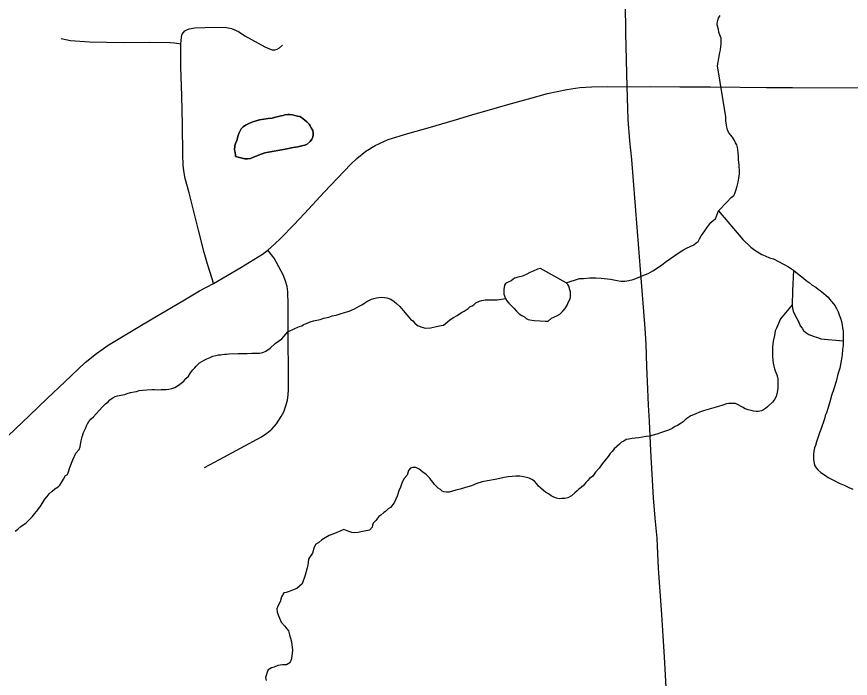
# Model space of a CAD drawing. Extents: x 103424 to 290657, y 38711 to 110967.
# Drawn here: x 214247.1686 to 214247.6069, y 40213.189 to 40213.5368 of the extents above; entities that cross this region are included whole.
import ezdxf

# ---------------------------------------------------------------- set-up
doc = ezdxf.new("R2010")
doc.units = 0
for name, color, linetype in [('GM_X_County_Road', 7, 'Continuous'), ('GM_X_Minor_Lake', 7, 'Continuous'), ('GM_X_Minor_River', 7, 'Continuous'), ('GM_X_Township_Road', 7, 'Continuous')]:
    doc.layers.add(name, color=color, linetype=linetype)

msp = doc.modelspace()

# ---------------------------------------------------------------- linework, layer by layer
at = {"layer": 'GM_X_County_Road'}
msp.add_lwpolyline([(214247.1642, 40213.3165), (214247.17543, 40213.32723), (214247.18468, 40213.33608), (214247.19392, 40213.34492), (214247.20467, 40213.35504), (214247.21058, 40213.35971), (214247.21667, 40213.36417), (214247.2246, 40213.36892), (214247.23254, 40213.37367), (214247.23981, 40213.37792), (214247.24709, 40213.38216), (214247.25593, 40213.38739), (214247.26477, 40213.39262), (214247.27209, 40213.39652), (214247.27923, 40213.40072), (214247.28637, 40213.40492), (214247.29776, 40213.41202), (214247.30064, 40213.41407), (214247.30419, 40213.41718), (214247.30752, 40213.42035), (214247.31427, 40213.42745), (214247.31989, 40213.43342), (214247.33035, 40213.44454), (214247.34081, 40213.45566), (214247.34433, 40213.45926), (214247.34744, 40213.4622), (214247.35221, 40213.4661), (214247.35703, 40213.46912), (214247.36394, 40213.47224), (214247.37432, 40213.47544), (214247.38609, 40213.47882), (214247.401, 40213.48318), (214247.40848, 40213.48537), (214247.41595, 40213.48755), (214247.4268, 40213.49062), (214247.43765, 40213.49369), (214247.44774, 40213.49642), (214247.45789, 40213.49857), (214247.46464, 40213.49953), (214247.47098, 40213.49995), (214247.47925, 40213.50011), (214247.48964, 40213.50001), (214247.50177, 40213.50009), (214247.51731, 40213.5), (214247.52538, 40213.49995), (214247.53345, 40213.4999), (214247.54898, 40213.49976), (214247.56276, 40213.49963), (214247.57654, 40213.49951), (214247.61474, 40213.49938)], dxfattribs=at)
at = {"layer": 'GM_X_Minor_Lake'}
for points in [[(214247.3174, 40213.48427), (214247.31626, 40213.48445), (214247.31492, 40213.48482), (214247.31359, 40213.48519), (214247.31206, 40213.48536), (214247.31111, 40213.48535), (214247.3096, 40213.48515), (214247.30865, 40213.48495), (214247.30751, 40213.48475), (214247.30619, 40213.48435), (214247.30467, 40213.48396), (214247.30296, 40213.48356), (214247.30087, 40213.48335), (214247.2986, 40213.48295), (214247.29632, 40213.48254), (214247.29443, 40213.48214), (214247.29272, 40213.48156), (214247.29102, 40213.48078), (214247.28894, 40213.47981), (214247.28762, 40213.47884), (214247.28668, 40213.47788), (214247.28538, 40213.4754), (214247.28501, 40213.47444), (214247.28465, 40213.47311), (214247.28428, 40213.47159), (214247.28373, 40213.47025), (214247.28337, 40213.46872), (214247.2832, 40213.46682), (214247.28341, 40213.46549), (214247.28361, 40213.46397), (214247.28362, 40213.4634)], [(214247.28362, 40213.4634), (214247.28361, 40213.46397), (214247.28341, 40213.46549), (214247.2832, 40213.46682), (214247.28337, 40213.46872), (214247.28373, 40213.47025), (214247.28428, 40213.47159), (214247.28465, 40213.47311), (214247.28501, 40213.47444), (214247.28538, 40213.4754), (214247.28668, 40213.47788), (214247.28762, 40213.47884), (214247.28894, 40213.47981), (214247.29102, 40213.48078), (214247.29272, 40213.48156), (214247.29443, 40213.48214), (214247.29632, 40213.48254), (214247.2986, 40213.48295), (214247.30087, 40213.48335), (214247.30296, 40213.48356), (214247.30467, 40213.48396), (214247.30619, 40213.48435), (214247.30751, 40213.48475), (214247.30865, 40213.48495), (214247.3096, 40213.48515), (214247.31111, 40213.48535), (214247.31206, 40213.48536), (214247.31359, 40213.48519), (214247.31492, 40213.48482), (214247.31626, 40213.48445), (214247.3174, 40213.48427), (214247.31835, 40213.4839), (214247.32008, 40213.4824), (214247.32123, 40213.48146), (214247.32239, 40213.48033), (214247.32297, 40213.47939), (214247.32336, 40213.47844), (214247.32433, 40213.47693), (214247.32453, 40213.4756), (214247.32454, 40213.47465), (214247.32437, 40213.47351), (214247.32381, 40213.47236), (214247.32287, 40213.47121), (214247.32137, 40213.46986), (214247.32005, 40213.46928), (214247.31853, 40213.46888), (214247.31644, 40213.46848), (214247.31398, 40213.46808), (214247.31151, 40213.46748), (214247.30886, 40213.46708), (214247.30108, 40213.46567), (214247.29899, 40213.46527), (214247.29767, 40213.46468), (214247.29653, 40213.46429), (214247.2954, 40213.4639), (214247.29445, 40213.46351), (214247.29313, 40213.46293), (214247.29162, 40213.46234), (214247.28991, 40213.46213), (214247.28858, 40213.46212), (214247.28362, 40213.4634)], [(214247.28362, 40213.4634), (214247.28858, 40213.46212), (214247.28991, 40213.46213), (214247.29162, 40213.46234), (214247.29313, 40213.46293), (214247.29445, 40213.46351), (214247.2954, 40213.4639), (214247.29653, 40213.46429), (214247.29767, 40213.46468), (214247.29899, 40213.46527), (214247.30108, 40213.46567), (214247.30886, 40213.46708), (214247.31151, 40213.46748), (214247.31398, 40213.46808), (214247.31644, 40213.46848), (214247.31853, 40213.46888), (214247.32005, 40213.46928), (214247.32137, 40213.46986), (214247.32287, 40213.47121), (214247.32381, 40213.47236), (214247.32437, 40213.47351), (214247.32454, 40213.47465), (214247.32453, 40213.4756), (214247.32433, 40213.47693), (214247.32336, 40213.47844), (214247.32297, 40213.47939), (214247.32239, 40213.48033), (214247.32123, 40213.48146), (214247.32008, 40213.4824), (214247.31835, 40213.4839), (214247.3174, 40213.48427)], [(214247.45755, 40213.39687), (214247.44397, 40213.40453), (214247.44245, 40213.40414), (214247.44019, 40213.40297), (214247.43848, 40213.40238), (214247.43678, 40213.40142), (214247.43451, 40213.40044), (214247.43224, 40213.39985), (214247.43034, 40213.39945), (214247.42865, 40213.39791), (214247.42695, 40213.39733), (214247.42563, 40213.39655), (214247.42507, 40213.3956), (214247.42489, 40213.39445), (214247.42471, 40213.3935), (214247.42473, 40213.39217), (214247.42474, 40213.39103), (214247.42513, 40213.39008), (214247.42553, 40213.38876), (214247.4263, 40213.38743), (214247.42727, 40213.3863), (214247.4288, 40213.3848), (214247.43015, 40213.38348), (214247.43131, 40213.38197), (214247.43284, 40213.38065)], [(214247.45755, 40213.39687), (214247.44397, 40213.40453), (214247.44245, 40213.40414), (214247.44019, 40213.40297), (214247.43848, 40213.40238), (214247.43678, 40213.40142), (214247.43451, 40213.40044), (214247.43224, 40213.39985), (214247.43034, 40213.39945), (214247.42865, 40213.39791), (214247.42695, 40213.39733), (214247.42563, 40213.39655), (214247.42507, 40213.3956), (214247.42489, 40213.39445), (214247.42471, 40213.3935), (214247.42473, 40213.39217), (214247.42474, 40213.39103), (214247.42513, 40213.39008), (214247.42553, 40213.38876), (214247.4263, 40213.38743), (214247.42727, 40213.3863), (214247.4288, 40213.3848), (214247.43015, 40213.38348), (214247.43131, 40213.38197), (214247.43284, 40213.38065), (214247.43419, 40213.37971), (214247.43553, 40213.37897), (214247.43648, 40213.37822), (214247.43744, 40213.37766), (214247.43839, 40213.37748), (214247.44068, 40213.37712), (214247.44391, 40213.37696), (214247.44657, 40213.3768), (214247.4481, 40213.37681), (214247.44979, 40213.37835), (214247.45262, 40213.37952), (214247.45413, 40213.38048), (214247.45583, 40213.38202), (214247.45695, 40213.38336), (214247.45807, 40213.38509), (214247.45881, 40213.38699), (214247.45955, 40213.38852), (214247.45973, 40213.38967), (214247.45971, 40213.39119), (214247.4597, 40213.39214), (214247.4595, 40213.39328), (214247.45891, 40213.39517), (214247.45832, 40213.39612), (214247.45755, 40213.39687)], [(214247.43284, 40213.38065), (214247.43419, 40213.37971), (214247.43553, 40213.37897), (214247.43648, 40213.37822), (214247.43744, 40213.37766), (214247.43839, 40213.37748), (214247.44068, 40213.37712), (214247.44391, 40213.37696), (214247.44657, 40213.3768), (214247.4481, 40213.37681), (214247.44979, 40213.37835), (214247.45262, 40213.37952), (214247.45413, 40213.38048), (214247.45583, 40213.38202), (214247.45695, 40213.38336), (214247.45807, 40213.38509), (214247.45881, 40213.38699), (214247.45955, 40213.38852), (214247.45973, 40213.38967), (214247.45971, 40213.39119), (214247.4597, 40213.39214), (214247.4595, 40213.39328), (214247.45891, 40213.39517), (214247.45832, 40213.39612), (214247.45755, 40213.39687)]]:
    msp.add_lwpolyline(points, dxfattribs=at)
at = {"layer": 'GM_X_Minor_River'}
for points in [[(214247.5371, 40213.51101), (214247.53736, 40213.51289), (214247.5379, 40213.51613), (214247.53825, 40213.51803), (214247.53862, 40213.51936), (214247.53879, 40213.52108), (214247.53896, 40213.5226), (214247.53895, 40213.52393), (214247.53893, 40213.52545), (214247.53853, 40213.52678), (214247.53775, 40213.52867), (214247.53754, 40213.53), (214247.53695, 40213.53247), (214247.53693, 40213.53342), (214247.5373, 40213.53475), (214247.53766, 40213.53609), (214247.53841, 40213.53743)], [(214247.5415, 40213.48422), (214247.5371, 40213.51101)], [(214247.45755, 40213.39687), (214247.46456, 40213.39922), (214247.46665, 40213.39924), (214247.46988, 40213.39946), (214247.47311, 40213.3995), (214247.47596, 40213.39933), (214247.48072, 40213.39881), (214247.48263, 40213.39845), (214247.48434, 40213.39809), (214247.48625, 40213.39773), (214247.48834, 40213.39775), (214247.49042, 40213.39815), (214247.4927, 40213.39874), (214247.49497, 40213.39952), (214247.49781, 40213.40069), (214247.50064, 40213.40186), (214247.5031, 40213.40322), (214247.50555, 40213.40476), (214247.50781, 40213.40631), (214247.51008, 40213.40804), (214247.51743, 40213.41325), (214247.51913, 40213.41421), (214247.52083, 40213.41518), (214247.52272, 40213.41596), (214247.52461, 40213.41693), (214247.52593, 40213.41789), (214247.52687, 40213.41866), (214247.52761, 40213.42), (214247.52854, 40213.42153), (214247.52948, 40213.42306), (214247.53042, 40213.42421), (214247.53154, 40213.42575), (214247.53247, 40213.42728), (214247.5336, 40213.42862), (214247.53491, 40213.42977), (214247.53604, 40213.43054), (214247.53751, 40213.43474), (214247.54202, 40213.43935), (214247.54427, 40213.44184), (214247.54559, 40213.44281), (214247.54615, 40213.44395), (214247.5467, 40213.44548), (214247.54744, 40213.44777), (214247.54798, 40213.44987), (214247.54834, 40213.45196), (214247.54869, 40213.45425), (214247.54867, 40213.45634), (214247.54846, 40213.45767), (214247.54845, 40213.459), (214247.54824, 40213.46014), (214247.54804, 40213.46166), (214247.54802, 40213.46337), (214247.54799, 40213.46527), (214247.54778, 40213.46698), (214247.54758, 40213.46812), (214247.54718, 40213.46944), (214247.5466, 40213.47058), (214247.54602, 40213.47171), (214247.54486, 40213.47341), (214247.54389, 40213.47473), (214247.54293, 40213.47606), (214247.54234, 40213.47738), (214247.54194, 40213.47871), (214247.54154, 40213.4808), (214247.54152, 40213.48213), (214247.54151, 40213.48327), (214247.5415, 40213.48422)], [(214247.53751, 40213.43474), (214247.55043, 40213.41966), (214247.55465, 40213.41571), (214247.55676, 40213.41402), (214247.5604, 40213.41177), (214247.56212, 40213.41103), (214247.56441, 40213.4101), (214247.56651, 40213.40955), (214247.57435, 40213.40526), (214247.57703, 40213.40357), (214247.57914, 40213.40188), (214247.58068, 40213.40056), (214247.58221, 40213.39944), (214247.58375, 40213.39812), (214247.58528, 40213.397), (214247.58682, 40213.39568), (214247.58873, 40213.39456), (214247.59007, 40213.39362), (214247.59103, 40213.39287), (214247.59199, 40213.39212), (214247.59295, 40213.39137), (214247.59411, 40213.39024), (214247.59526, 40213.3893), (214247.59603, 40213.38836), (214247.59699, 40213.38704), (214247.59796, 40213.38591), (214247.59873, 40213.38496), (214247.5997, 40213.38345), (214247.60048, 40213.38175), (214247.60107, 40213.38004), (214247.60166, 40213.37834), (214247.60225, 40213.37663), (214247.60265, 40213.37473), (214247.60286, 40213.37321), (214247.60307, 40213.37151), (214247.60308, 40213.36999), (214247.6031, 40213.36846), (214247.60313, 40213.36637), (214247.60316, 40213.3639), (214247.6028, 40213.36181), (214247.60264, 40213.35914), (214247.60211, 40213.3559), (214247.60139, 40213.35209), (214247.60029, 40213.34885), (214247.59938, 40213.34504), (214247.59829, 40213.34123), (214247.597, 40213.3376), (214247.59609, 40213.33436), (214247.59517, 40213.33131), (214247.59444, 40213.32864), (214247.5937, 40213.32711), (214247.59352, 40213.32597), (214247.59279, 40213.32387), (214247.59187, 40213.32139), (214247.59131, 40213.31986), (214247.59076, 40213.31814), (214247.58911, 40213.31337), (214247.58856, 40213.31147), (214247.58801, 40213.31013), (214247.58765, 40213.30842), (214247.58748, 40213.30651), (214247.5875, 40213.30423), (214247.58791, 40213.30196), (214247.58831, 40213.30063), (214247.58889, 40213.29968), (214247.58985, 40213.29855), (214247.59139, 40213.29724), (214247.5933, 40213.29592), (214247.59522, 40213.29461), (214247.59847, 40213.29293), (214247.60096, 40213.29163), (214247.60363, 40213.29051), (214247.60611, 40213.2894), (214247.60822, 40213.28847)], [(214247.57703, 40213.40357), (214247.57651, 40213.3927)], [(214247.57651, 40213.3927), (214247.5763, 40213.38531), (214247.57651, 40213.3836), (214247.5769, 40213.38208), (214247.57788, 40213.37981), (214247.57885, 40213.37811), (214247.57982, 40213.37622), (214247.58061, 40213.37432), (214247.58157, 40213.373), (214247.58235, 40213.37187), (214247.5835, 40213.37074), (214247.58503, 40213.36981), (214247.58656, 40213.36925), (214247.58789, 40213.36869), (214247.58904, 40213.36832), (214247.59018, 40213.36795), (214247.59133, 40213.3674), (214247.60313, 40213.36637)], [(214247.26474, 40213.35483), (214247.26587, 40213.3556), (214247.26719, 40213.35619), (214247.26852, 40213.35696), (214247.27041, 40213.35774), (214247.27173, 40213.35832), (214247.27325, 40213.35872), (214247.27476, 40213.35911), (214247.27571, 40213.35912), (214247.27666, 40213.35932), (214247.2778, 40213.35934), (214247.27894, 40213.35935), (214247.28008, 40213.35955), (214247.28502, 40213.35979), (214247.2873, 40213.35981), (214247.28977, 40213.35983), (214247.29224, 40213.35986), (214247.29433, 40213.35988), (214247.29623, 40213.3599), (214247.29794, 40213.3603), (214247.29964, 40213.36107), (214247.3019, 40213.36262), (214247.30454, 40213.36493), (214247.30793, 40213.36743), (214247.31112, 40213.37108), (214247.3149, 40213.37282), (214247.31641, 40213.3736), (214247.31736, 40213.37399), (214247.31849, 40213.37438), (214247.31944, 40213.37496), (214247.32095, 40213.37555), (214247.32284, 40213.37633), (214247.32474, 40213.37692), (214247.32644, 40213.37731), (214247.32815, 40213.37771), (214247.33004, 40213.3783), (214247.3327, 40213.3789), (214247.3344, 40213.37948), (214247.33649, 40213.37988), (214247.33876, 40213.38067), (214247.34103, 40213.38126), (214247.34349, 40213.38205), (214247.34614, 40213.38321), (214247.3486, 40213.38457), (214247.35048, 40213.38554), (214247.35162, 40213.38631), (214247.35275, 40213.38708), (214247.35369, 40213.38766), (214247.35521, 40213.38825), (214247.35634, 40213.38864), (214247.35786, 40213.38903), (214247.359, 40213.38924), (214247.36032, 40213.38944), (214247.36204, 40213.38926), (214247.36318, 40213.38909), (214247.36432, 40213.38872), (214247.36528, 40213.38835), (214247.367, 40213.38703), (214247.36835, 40213.3861), (214247.37008, 40213.3844), (214247.37085, 40213.38346), (214247.37374, 40213.38007), (214247.3747, 40213.37893), (214247.37567, 40213.3778), (214247.37682, 40213.37686), (214247.37797, 40213.37573), (214247.37932, 40213.37442), (214247.38161, 40213.37368), (214247.38351, 40213.37313), (214247.38617, 40213.37334), (214247.3894, 40213.37395), (214247.39186, 40213.37454), (214247.393, 40213.37474), (214247.39488, 40213.37628), (214247.39639, 40213.37744), (214247.39828, 40213.3786), (214247.40016, 40213.37976), (214247.40242, 40213.3813), (214247.40394, 40213.38208), (214247.40488, 40213.38266), (214247.40601, 40213.38343), (214247.40695, 40213.38439), (214247.40809, 40213.38478), (214247.40903, 40213.38536), (214247.40997, 40213.38632), (214247.41186, 40213.38729), (214247.41318, 40213.38768), (214247.41489, 40213.38789), (214247.41603, 40213.3879), (214247.41698, 40213.38791), (214247.41831, 40213.38792), (214247.41983, 40213.38794), (214247.42117, 40213.38795), (214247.42553, 40213.38876)], [(214247.5763, 40213.38531), (214247.57011, 40213.37802), (214247.56919, 40213.37554), (214247.56808, 40213.37306), (214247.56733, 40213.37172), (214247.56698, 40213.36925), (214247.56626, 40213.3662), (214247.56591, 40213.36334), (214247.56594, 40213.36087), (214247.56597, 40213.3584), (214247.56618, 40213.35612), (214247.56639, 40213.3546), (214247.5666, 40213.35308), (214247.56699, 40213.35175), (214247.56739, 40213.35062), (214247.56797, 40213.34948), (214247.56817, 40213.34853), (214247.56856, 40213.3474), (214247.56877, 40213.34626), (214247.56878, 40213.34493), (214247.5688, 40213.34359), (214247.56882, 40213.3415), (214247.56865, 40213.34036), (214247.56847, 40213.33941), (214247.56792, 40213.33712), (214247.56699, 40213.33559), (214247.56606, 40213.33425), (214247.56343, 40213.33175), (214247.5623, 40213.33079), (214247.56116, 40213.33021), (214247.56022, 40213.32963), (214247.55851, 40213.32923), (214247.55737, 40213.32922), (214247.55604, 40213.3294), (214247.5547, 40213.32976), (214247.55318, 40213.33013), (214247.55165, 40213.33069), (214247.55012, 40213.33162), (214247.54764, 40213.33293), (214247.54649, 40213.33349), (214247.54459, 40213.33347), (214247.54307, 40213.33345), (214247.54174, 40213.33325), (214247.53985, 40213.33266), (214247.53757, 40213.33188), (214247.53511, 40213.33128), (214247.53265, 40213.3305), (214247.53019, 40213.32971), (214247.52753, 40213.32892), (214247.52526, 40213.32795), (214247.52299, 40213.32698), (214247.52092, 40213.32563), (214247.51998, 40213.32486), (214247.51904, 40213.3239), (214247.51791, 40213.32312), (214247.51602, 40213.32196), (214247.51489, 40213.32138), (214247.51319, 40213.32042), (214247.5113, 40213.31945), (214247.50922, 40213.31867), (214247.50713, 40213.31807), (214247.50524, 40213.31729), (214247.50126, 40213.3163), (214247.49955, 40213.3161), (214247.49576, 40213.31549), (214247.49386, 40213.31528), (214247.49215, 40213.31507), (214247.49045, 40213.31468), (214247.48912, 40213.31447), (214247.4878, 40213.3137), (214247.48666, 40213.31312), (214247.48553, 40213.31216), (214247.48271, 40213.30966), (214247.48177, 40213.3085), (214247.48065, 40213.30716), (214247.47953, 40213.30563), (214247.47803, 40213.30371), (214247.47634, 40213.3018), (214247.47485, 40213.2995), (214247.47297, 40213.29739), (214247.47147, 40213.29528), (214247.46978, 40213.29412), (214247.46884, 40213.29298), (214247.4679, 40213.29201), (214247.46678, 40213.29048), (214247.46546, 40213.28933), (214247.46414, 40213.28837), (214247.4632, 40213.2876), (214247.46207, 40213.28644), (214247.46038, 40213.28491), (214247.4583, 40213.28393), (214247.45679, 40213.28354), (214247.45526, 40213.28352), (214247.45394, 40213.28332), (214247.45241, 40213.28369), (214247.45108, 40213.28424), (214247.44955, 40213.28499), (214247.4482, 40213.28592), (214247.44667, 40213.28686), (214247.44552, 40213.2878), (214247.44418, 40213.28893)], [(214247.16788, 40213.2664), (214247.1692, 40213.26736), (214247.17071, 40213.2689), (214247.17353, 40213.27083), (214247.17523, 40213.27237), (214247.17673, 40213.2739), (214247.17823, 40213.27563), (214247.17973, 40213.27755), (214247.18104, 40213.27946), (214247.18235, 40213.28138), (214247.18346, 40213.2831), (214247.18459, 40213.28463), (214247.18571, 40213.28597), (214247.18722, 40213.28732), (214247.18872, 40213.28866), (214247.19042, 40213.28963), (214247.19136, 40213.29059), (214247.19211, 40213.29193), (214247.19323, 40213.29365), (214247.19434, 40213.29557), (214247.19529, 40213.29615), (214247.19584, 40213.29748), (214247.19658, 40213.29977), (214247.19805, 40213.30378), (214247.19972, 40213.30741), (214247.20141, 40213.30933), (214247.20196, 40213.31066), (214247.20213, 40213.312), (214247.20249, 40213.3139), (214247.20304, 40213.316), (214247.20377, 40213.31829), (214247.2047, 40213.32039), (214247.20525, 40213.32172), (214247.20581, 40213.32287), (214247.20656, 40213.32402), (214247.20768, 40213.32536), (214247.209, 40213.32652), (214247.2135, 40213.3315), (214247.21538, 40213.33323), (214247.2167, 40213.33439), (214247.21764, 40213.33535), (214247.21915, 40213.3365), (214247.22047, 40213.33709), (214247.22161, 40213.33748), (214247.22331, 40213.33788), (214247.22445, 40213.33808), (214247.2254, 40213.33828), (214247.22672, 40213.33867), (214247.22843, 40213.33926), (214247.23032, 40213.33966), (214247.23165, 40213.33986), (214247.23298, 40213.34025), (214247.23469, 40213.34046), (214247.23696, 40213.34067), (214247.23962, 40213.34089), (214247.24114, 40213.34091), (214247.24286, 40213.34073), (214247.24457, 40213.34075), (214247.2459, 40213.34076), (214247.24723, 40213.34078), (214247.24856, 40213.34098), (214247.25026, 40213.34138), (214247.25178, 40213.34196), (214247.2531, 40213.34274), (214247.25442, 40213.3437), (214247.25649, 40213.34524), (214247.25761, 40213.34659), (214247.25893, 40213.34793), (214247.26005, 40213.34965), (214247.26117, 40213.35118), (214247.2623, 40213.35215), (214247.26305, 40213.3531), (214247.26474, 40213.35483)], [(214247.44418, 40213.28893), (214247.44302, 40213.29006), (214247.44206, 40213.29119), (214247.4409, 40213.2927), (214247.43937, 40213.29344), (214247.43803, 40213.29419), (214247.4367, 40213.29456), (214247.43498, 40213.29492), (214247.43308, 40213.29528), (214247.43099, 40213.29526), (214247.42909, 40213.29505), (214247.427, 40213.29484), (214247.42491, 40213.29463), (214247.42264, 40213.29404), (214247.42018, 40213.29344), (214247.41619, 40213.29283), (214247.41335, 40213.29223), (214247.41051, 40213.29144), (214247.40767, 40213.29027), (214247.40464, 40213.28929), (214247.4018, 40213.28851), (214247.39952, 40213.28791), (214247.39592, 40213.28693), (214247.39459, 40213.28691), (214247.39326, 40213.28709), (214247.39231, 40213.28746), (214247.39135, 40213.28821), (214247.3902, 40213.28896), (214247.38924, 40213.2899), (214247.38827, 40213.29084), (214247.3875, 40213.29198), (214247.38654, 40213.29311), (214247.38576, 40213.29424), (214247.38461, 40213.29537), (214247.38365, 40213.29631), (214247.38231, 40213.29725), (214247.38116, 40213.29819), (214247.3802, 40213.29894), (214247.37847, 40213.29987), (214247.37676, 40213.29985), (214247.37563, 40213.29946), (214247.37469, 40213.29831), (214247.37396, 40213.29583), (214247.37208, 40213.29391), (214247.37116, 40213.29162), (214247.37042, 40213.28952), (214247.36949, 40213.28761), (214247.36858, 40213.28475), (214247.3671, 40213.28131), (214247.36522, 40213.27882), (214247.3639, 40213.27805), (214247.36259, 40213.27671), (214247.36165, 40213.27613), (214247.36014, 40213.27478), (214247.35901, 40213.27401), (214247.35751, 40213.2719), (214247.35601, 40213.27056), (214247.35564, 40213.2696), (214247.35546, 40213.26846), (214247.35415, 40213.26693), (214247.3496, 40213.26593), (214247.34808, 40213.26572), (214247.34637, 40213.26552), (214247.34485, 40213.26569), (214247.34371, 40213.26606), (214247.34237, 40213.26662), (214247.34065, 40213.26717), (214247.33895, 40213.26658), (214247.33573, 40213.26522), (214247.3329, 40213.26405), (214247.33082, 40213.26289), (214247.32912, 40213.26173), (214247.32743, 40213.26039), (214247.32591, 40213.25961), (214247.32498, 40213.25789), (214247.32407, 40213.25484), (214247.32258, 40213.25254), (214247.32202, 40213.25158), (214247.32184, 40213.25006), (214247.32167, 40213.24854), (214247.32131, 40213.24701), (214247.32076, 40213.24511), (214247.32021, 40213.2432), (214247.31875, 40213.23862), (214247.31592, 40213.23631), (214247.31365, 40213.23534), (214247.31195, 40213.23456), (214247.31024, 40213.23416), (214247.30911, 40213.23396), (214247.3078, 40213.23186), (214247.30707, 40213.22919), (214247.30596, 40213.2269), (214247.3054, 40213.22556), (214247.30561, 40213.22385), (214247.3064, 40213.22158), (214247.30758, 40213.21855), (214247.3095, 40213.21647), (214247.31066, 40213.21496), (214247.31143, 40213.21402), (214247.31202, 40213.21194), (214247.31262, 40213.21004)], [(214247.31262, 40213.21004), (214247.31302, 40213.20814), (214247.31364, 40213.20378), (214247.31347, 40213.20225), (214247.31312, 40213.19921), (214247.3122, 40213.19711), (214247.3105, 40213.19614), (214247.30841, 40213.19612), (214247.30594, 40213.19571), (214247.30405, 40213.19493), (214247.30253, 40213.19454), (214247.30084, 40213.19338), (214247.30028, 40213.19223), (214247.29973, 40213.19052), (214247.29936, 40213.18937), (214247.29976, 40213.18786)]]:
    msp.add_lwpolyline(points, dxfattribs=at)
at = {"layer": 'GM_X_Township_Road'}
for points in [[(214247.51032, 40213.18095), (214247.50979, 40213.19062), (214247.50926, 40213.20029), (214247.50851, 40213.21139), (214247.50776, 40213.2225), (214247.50692, 40213.23463), (214247.50609, 40213.24676), (214247.50567, 40213.25468), (214247.50526, 40213.2626), (214247.50435, 40213.27325), (214247.50344, 40213.2839), (214247.5027, 40213.29628), (214247.50195, 40213.30865), (214247.50123, 40213.32417), (214247.50084, 40213.33263), (214247.50045, 40213.34109), (214247.49996, 40213.35286), (214247.49948, 40213.36463), (214247.49902, 40213.37284), (214247.49829, 40213.38182), (214247.4971, 40213.39731), (214247.49608, 40213.41059), (214247.49505, 40213.42386), (214247.49379, 40213.43935), (214247.49287, 40213.45056), (214247.49196, 40213.46178), (214247.49095, 40213.47159), (214247.49018, 40213.4828), (214247.48983, 40213.49417), (214247.48964, 40213.50001), (214247.48926, 40213.51416), (214247.48888, 40213.52832), (214247.48866, 40213.54385)], [(214247.27209, 40213.39652), (214247.27148, 40213.39843), (214247.26891, 40213.40665), (214247.26716, 40213.41286), (214247.26416, 40213.42465), (214247.26115, 40213.43645), (214247.25921, 40213.44414), (214247.25727, 40213.45183), (214247.25649, 40213.45586), (214247.25615, 40213.45876), (214247.25593, 40213.46443), (214247.25578, 40213.47989), (214247.25535, 40213.49518), (214247.25493, 40213.51047), (214247.25491, 40213.52259), (214247.2553, 40213.52605), (214247.25563, 40213.52757), (214247.25638, 40213.52858), (214247.25709, 40213.52933), (214247.25802, 40213.52989), (214247.25932, 40213.53041), (214247.2623, 40213.53102), (214247.27284, 40213.53123), (214247.27899, 40213.53115), (214247.28156, 40213.53063), (214247.28524, 40213.52908), (214247.28854, 40213.52684), (214247.29904, 40213.52093), (214247.30149, 40213.51992), (214247.30285, 40213.51948), (214247.30425, 40213.51938), (214247.30561, 40213.51978), (214247.30671, 40213.52049), (214247.30831, 40213.52184)], [(214247.192, 40213.52531), (214247.19695, 40213.52433), (214247.20695, 40213.52357), (214247.21585, 40213.52342), (214247.22475, 40213.52326), (214247.23824, 40213.52342), (214247.24933, 40213.52317), (214247.25165, 40213.52299), (214247.25491, 40213.52259)], [(214247.26731, 40213.29979), (214247.2752, 40213.30403), (214247.28627, 40213.30999), (214247.29734, 40213.31597), (214247.30017, 40213.31788), (214247.30281, 40213.32002), (214247.30527, 40213.32271), (214247.30774, 40213.32659), (214247.309, 40213.32911), (214247.31019, 40213.33219), (214247.31092, 40213.33515), (214247.31133, 40213.33779), (214247.3116, 40213.34086), (214247.31148, 40213.35278), (214247.31136, 40213.36471), (214247.31132, 40213.37502), (214247.31129, 40213.38533), (214247.31109, 40213.39215), (214247.31073, 40213.39491), (214247.30991, 40213.39786), (214247.3088, 40213.40082), (214247.30391, 40213.40985), (214247.30064, 40213.41407)]]:
    msp.add_lwpolyline(points, dxfattribs=at)

doc.saveas('drawing.dxf')
